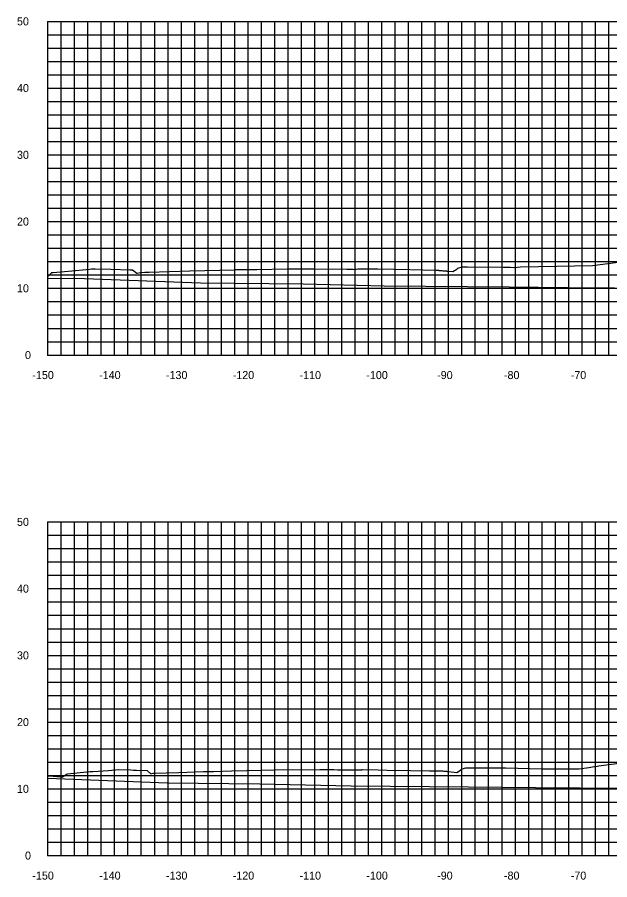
# Model space of a CAD drawing. Extents: x 1800880 to 1818864, y 245271 to 250560.
# Drawn here: x 1809933.9 to 1810022.6, y 249645.6 to 249774.8 of the extents above; entities that cross this region are included whole.
import ezdxf

# ---------------------------------------------------------------- set-up
doc = ezdxf.new("R2010")
doc.units = 0
for name, color, linetype in [('33', 7, 'Continuous'), ('CL-CNST', 7, 'Continuous'), ('DESIGN - DRAINAGE - Bridges', 7, 'Continuous'), ('Level 46', 7, 'Continuous'), ('Level 62', 7, 'Continuous')]:
    doc.layers.add(name, color=color, linetype=linetype)

msp = doc.modelspace()

# ---------------------------------------------------------------- linework, layer by layer
at = {"layer": 'CL-CNST'}
for points in [[(1809938.46, 249736.06), (1809938.52, 249736.06), (1809938.59, 249736.11), (1809939.08, 249736.57), (1809939.27, 249736.57), (1809941.51, 249736.78), (1809944.76, 249737.11), (1809945.01, 249737.13), (1809945.06, 249737.15), (1809945.3, 249737.15), (1809945.33, 249737.15), (1809945.57, 249737.15), (1809947.91, 249737.08), (1809950.76, 249736.99), (1809950.79, 249736.98), (1809951.05, 249736.98), (1809951.14, 249736.98), (1809951.77, 249736.5), (1809951.78, 249736.49), (1809951.8, 249736.5), (1809951.81, 249736.5), (1809951.81, 249736.5), (1809951.84, 249736.51), (1809952.3, 249736.61), (1809953, 249736.63), (1809953.63, 249736.65), (1809959.74, 249736.82), (1809966.45, 249737.01), (1809966.49, 249737.02), (1809969.77, 249737.06), (1809974.31, 249737.12), (1809977.51, 249737.16), (1809978.32, 249737.16), (1809978.45, 249737.16), (1809983.25, 249737.09), (1809983.36, 249737.08), (1809984.06, 249737.07), (1809984.07, 249737.07), (1809984.17, 249737.07), (1809984.48, 249737.06), (1809984.49, 249737.07), (1809984.49, 249737.07), (1809984.49, 249737.07), (1809984.49, 249737.07), (1809984.49, 249737.07), (1809984.49, 249737.07), (1809984.5, 249737.07), (1809984.5, 249737.07), (1809984.51, 249737.07), (1809984.51, 249737.07), (1809984.51, 249737.07), (1809984.51, 249737.07), (1809984.52, 249737.07), (1809984.52, 249737.07), (1809984.52, 249737.07), (1809984.53, 249737.07), (1809984.54, 249737.08), (1809984.55, 249737.08), (1809984.57, 249737.09), (1809984.58, 249737.09), (1809984.64, 249737.1), (1809984.87, 249737.15), (1809985.39, 249737.14), (1809987.86, 249737.13), (1809992.65, 249737.05), (1809996.6, 249736.94), (1809996.95, 249736.92), (1809997.01, 249736.91), (1809997.25, 249736.89), (1809997.44, 249736.88), (1809997.6, 249736.86), (1809997.72, 249736.85), (1809997.83, 249736.84), (1809997.92, 249736.84), (1809998, 249736.83), (1809998.07, 249736.82), (1809998.13, 249736.82), (1809998.18, 249736.81), (1809998.23, 249736.81), (1809998.27, 249736.81), (1809998.31, 249736.8), (1809998.35, 249736.8), (1809999.09, 249736.73), (1809999.69, 249737.11), (1809999.79, 249737.19), (1809999.85, 249737.23), (1810000.48, 249737.42), (1810001.3, 249737.42), (1810006.7, 249737.39), (1810006.99, 249737.38), (1810007.05, 249737.38), (1810007.21, 249737.38), (1810007.71, 249737.38), (1810008.31, 249737.36), (1810009.25, 249737.42), (1810020, 249737.62), (1810032.63, 249739.27)], [(1809938.46, 249661.17), (1809938.66, 249661.16), (1809940.41, 249661.04), (1809940.62, 249661.03), (1809940.65, 249661.03), (1809940.89, 249661.17), (1809941.38, 249661.48), (1809944.8, 249661.81), (1809945.19, 249661.84), (1809947.53, 249661.97), (1809949.08, 249662.12), (1809949.12, 249662.12), (1809950.88, 249662.05), (1809951.28, 249662.04), (1809951.72, 249662.02), (1809953.32, 249661.95), (1809953.37, 249661.91), (1809953.9, 249661.48), (1809954.23, 249661.57), (1809954.27, 249661.58), (1809958.1, 249661.69), (1809961.76, 249661.8), (1809963.29, 249661.84), (1809965.95, 249661.92), (1809968.24, 249661.99), (1809972.4, 249662.05), (1809979.17, 249662.14), (1809979.38, 249662.14), (1809980.48, 249662.12), (1809981.26, 249662.1), (1809981.85, 249662.09), (1809982.3, 249662.09), (1809982.66, 249662.08), (1809982.95, 249662.08), (1809983.2, 249662.07), (1809983.41, 249662.07), (1809985.12, 249662.05), (1809985.35, 249662.07), (1809985.38, 249662.08), (1809985.41, 249662.08), (1809985.45, 249662.09), (1809985.5, 249662.1), (1809985.56, 249662.11), (1809987.91, 249662.05), (1809989.29, 249662.02), (1809992.74, 249661.97), (1809995.6, 249661.91), (1809995.82, 249661.91), (1809997.56, 249661.9), (1809997.7, 249661.88), (1809997.83, 249661.87), (1809997.95, 249661.86), (1809998.06, 249661.85), (1809998.15, 249661.85), (1809998.23, 249661.84), (1809998.3, 249661.83), (1809998.37, 249661.83), (1809998.43, 249661.82), (1809999.71, 249661.69), (1810000.23, 249662.02), (1810000.41, 249662.16), (1810000.51, 249662.23), (1810001.04, 249662.39), (1810002.9, 249662.39), (1810007.05, 249662.37), (1810012.42, 249662.24), (1810017.34, 249662.23), (1810017.54, 249662.24), (1810017.58, 249662.24), (1810018.01, 249662.24), (1810019.44, 249662.43), (1810020.29, 249662.57), (1810020.72, 249662.64), (1810020.95, 249662.65), (1810027.39, 249663.54)]]:
    msp.add_lwpolyline(points, dxfattribs=at)
at = {"layer": 'DESIGN - DRAINAGE - Bridges'}
for p, q in [((1809938.4, 249774.22), (1809938.46, 249774.22)), ((1809938.46, 249724.22), (1809938.46, 249774.22)), ((1809938.4, 249764.22), (1809938.46, 249764.22)), ((1809938.4, 249754.22), (1809938.46, 249754.22)), ((1809938.4, 249744.22), (1809938.46, 249744.22)), ((1809938.4, 249734.22), (1809938.46, 249734.22)), ((1809938.4, 249724.22), (1809938.46, 249724.22)), ((1809938.46, 249724.22), (1810238.46, 249724.22)), ((1809938.46, 249724.16), (1809938.46, 249724.22)), ((1809948.46, 249724.16), (1809948.46, 249724.22)), ((1809958.46, 249724.16), (1809958.46, 249724.22)), ((1809968.46, 249724.16), (1809968.46, 249724.22)), ((1809978.46, 249724.16), (1809978.46, 249724.22)), ((1809988.46, 249724.16), (1809988.46, 249724.22)), ((1809998.46, 249724.16), (1809998.46, 249724.22)), ((1810008.46, 249724.16), (1810008.46, 249724.22)), ((1810018.46, 249724.16), (1810018.46, 249724.22)), ((1809938.4, 249699.22), (1809938.46, 249699.22)), ((1809938.46, 249649.22), (1809938.46, 249699.22)), ((1809938.4, 249689.22), (1809938.46, 249689.22)), ((1809938.4, 249679.22), (1809938.46, 249679.22)), ((1809938.4, 249669.22), (1809938.46, 249669.22)), ((1809938.4, 249659.22), (1809938.46, 249659.22)), ((1809938.4, 249649.22), (1809938.46, 249649.22)), ((1809938.46, 249649.22), (1810238.46, 249649.22)), ((1809938.46, 249649.16), (1809938.46, 249649.22)), ((1809948.46, 249649.16), (1809948.46, 249649.22)), ((1809958.46, 249649.16), (1809958.46, 249649.22)), ((1809968.46, 249649.16), (1809968.46, 249649.22)), ((1809978.46, 249649.16), (1809978.46, 249649.22)), ((1809988.46, 249649.16), (1809988.46, 249649.22)), ((1809998.46, 249649.16), (1809998.46, 249649.22)), ((1810008.46, 249649.16), (1810008.46, 249649.22)), ((1810018.46, 249649.16), (1810018.46, 249649.22))]:
    msp.add_line(p, q, dxfattribs=at)
at = {"layer": 'Level 46'}
for p, q in [((1809938.46, 249774.22), (1810238.46, 249774.22)), ((1809938.46, 249724.22), (1809938.46, 249774.22)), ((1809940.46, 249724.22), (1809940.46, 249774.22)), ((1809942.46, 249724.22), (1809942.46, 249774.22)), ((1809944.46, 249724.22), (1809944.46, 249774.22)), ((1809946.46, 249724.22), (1809946.46, 249774.22)), ((1809948.46, 249724.22), (1809948.46, 249774.22)), ((1809950.46, 249724.22), (1809950.46, 249774.22)), ((1809952.46, 249724.22), (1809952.46, 249774.22)), ((1809954.46, 249724.22), (1809954.46, 249774.22)), ((1809956.46, 249724.22), (1809956.46, 249774.22)), ((1809958.46, 249724.22), (1809958.46, 249774.22)), ((1809960.46, 249724.22), (1809960.46, 249774.22)), ((1809962.46, 249724.22), (1809962.46, 249774.22)), ((1809964.46, 249724.22), (1809964.46, 249774.22)), ((1809966.46, 249724.22), (1809966.46, 249774.22)), ((1809968.46, 249724.22), (1809968.46, 249774.22)), ((1809970.46, 249724.22), (1809970.46, 249774.22)), ((1809972.46, 249724.22), (1809972.46, 249774.22)), ((1809974.46, 249724.22), (1809974.46, 249774.22)), ((1809976.46, 249724.22), (1809976.46, 249774.22)), ((1809978.46, 249724.22), (1809978.46, 249774.22)), ((1809980.46, 249724.22), (1809980.46, 249774.22)), ((1809982.46, 249724.22), (1809982.46, 249774.22)), ((1809984.46, 249724.22), (1809984.46, 249774.22)), ((1809986.46, 249724.22), (1809986.46, 249774.22)), ((1809988.46, 249724.22), (1809988.46, 249774.22)), ((1809990.46, 249724.22), (1809990.46, 249774.22)), ((1809992.46, 249724.22), (1809992.46, 249774.22)), ((1809994.46, 249724.22), (1809994.46, 249774.22)), ((1809996.46, 249724.22), (1809996.46, 249774.22)), ((1809998.46, 249724.22), (1809998.46, 249774.22)), ((1810000.46, 249724.22), (1810000.46, 249774.22)), ((1810002.46, 249724.22), (1810002.46, 249774.22)), ((1810004.46, 249724.22), (1810004.46, 249774.22)), ((1810006.46, 249724.22), (1810006.46, 249774.22)), ((1810008.46, 249724.22), (1810008.46, 249774.22)), ((1810010.46, 249724.22), (1810010.46, 249774.22)), ((1810012.46, 249724.22), (1810012.46, 249774.22)), ((1810014.46, 249724.22), (1810014.46, 249774.22)), ((1810016.46, 249724.22), (1810016.46, 249774.22)), ((1810018.46, 249724.22), (1810018.46, 249774.22)), ((1810020.46, 249724.22), (1810020.46, 249774.22)), ((1810022.46, 249724.22), (1810022.46, 249774.22)), ((1809938.46, 249772.22), (1810238.46, 249772.22)), ((1809938.46, 249770.22), (1810238.46, 249770.22)), ((1809938.46, 249768.22), (1810238.46, 249768.22)), ((1809938.46, 249766.22), (1810238.46, 249766.22)), ((1809938.46, 249764.22), (1810238.46, 249764.22)), ((1809938.46, 249762.22), (1810238.46, 249762.22)), ((1809938.46, 249760.22), (1810238.46, 249760.22)), ((1809938.46, 249758.22), (1810238.46, 249758.22)), ((1809938.46, 249756.22), (1810238.46, 249756.22)), ((1809938.46, 249754.22), (1810238.46, 249754.22)), ((1809938.46, 249752.22), (1810238.46, 249752.22)), ((1809938.46, 249750.22), (1810238.46, 249750.22)), ((1809938.46, 249748.22), (1810238.46, 249748.22)), ((1809938.46, 249746.22), (1810238.46, 249746.22)), ((1809938.46, 249744.22), (1810238.46, 249744.22)), ((1809938.46, 249742.22), (1810238.46, 249742.22)), ((1809938.46, 249740.22), (1810238.46, 249740.22)), ((1809938.46, 249738.22), (1810238.46, 249738.22)), ((1809938.46, 249736.22), (1810238.46, 249736.22)), ((1809938.46, 249734.22), (1810238.46, 249734.22)), ((1809938.46, 249732.22), (1810238.46, 249732.22)), ((1809938.46, 249730.22), (1810238.46, 249730.22)), ((1809938.46, 249728.22), (1810238.46, 249728.22)), ((1809938.46, 249726.22), (1810238.46, 249726.22)), ((1809938.46, 249724.22), (1810238.46, 249724.22)), ((1809938.46, 249699.22), (1810238.46, 249699.22)), ((1809938.46, 249649.22), (1809938.46, 249699.22)), ((1809940.46, 249649.22), (1809940.46, 249699.22)), ((1809942.46, 249649.22), (1809942.46, 249699.22)), ((1809944.46, 249649.22), (1809944.46, 249699.22)), ((1809946.46, 249649.22), (1809946.46, 249699.22)), ((1809948.46, 249649.22), (1809948.46, 249699.22)), ((1809950.46, 249649.22), (1809950.46, 249699.22)), ((1809952.46, 249649.22), (1809952.46, 249699.22)), ((1809954.46, 249649.22), (1809954.46, 249699.22)), ((1809956.46, 249649.22), (1809956.46, 249699.22)), ((1809958.46, 249649.22), (1809958.46, 249699.22)), ((1809960.46, 249649.22), (1809960.46, 249699.22)), ((1809962.46, 249649.22), (1809962.46, 249699.22)), ((1809964.46, 249649.22), (1809964.46, 249699.22)), ((1809966.46, 249649.22), (1809966.46, 249699.22)), ((1809968.46, 249649.22), (1809968.46, 249699.22)), ((1809970.46, 249649.22), (1809970.46, 249699.22)), ((1809972.46, 249649.22), (1809972.46, 249699.22)), ((1809974.46, 249649.22), (1809974.46, 249699.22)), ((1809976.46, 249649.22), (1809976.46, 249699.22)), ((1809978.46, 249649.22), (1809978.46, 249699.22)), ((1809980.46, 249649.22), (1809980.46, 249699.22)), ((1809982.46, 249649.22), (1809982.46, 249699.22)), ((1809984.46, 249649.22), (1809984.46, 249699.22)), ((1809986.46, 249649.22), (1809986.46, 249699.22)), ((1809988.46, 249649.22), (1809988.46, 249699.22)), ((1809990.46, 249649.22), (1809990.46, 249699.22)), ((1809992.46, 249649.22), (1809992.46, 249699.22)), ((1809994.46, 249649.22), (1809994.46, 249699.22)), ((1809996.46, 249649.22), (1809996.46, 249699.22)), ((1809998.46, 249649.22), (1809998.46, 249699.22)), ((1810000.46, 249649.22), (1810000.46, 249699.22)), ((1810002.46, 249649.22), (1810002.46, 249699.22)), ((1810004.46, 249649.22), (1810004.46, 249699.22)), ((1810006.46, 249649.22), (1810006.46, 249699.22)), ((1810008.46, 249649.22), (1810008.46, 249699.22)), ((1810010.46, 249649.22), (1810010.46, 249699.22)), ((1810012.46, 249649.22), (1810012.46, 249699.22)), ((1810014.46, 249649.22), (1810014.46, 249699.22)), ((1810016.46, 249649.22), (1810016.46, 249699.22)), ((1810018.46, 249649.22), (1810018.46, 249699.22)), ((1810020.46, 249649.22), (1810020.46, 249699.22)), ((1810022.46, 249649.22), (1810022.46, 249699.22)), ((1809938.46, 249697.22), (1810238.46, 249697.22)), ((1809938.46, 249695.22), (1810238.46, 249695.22)), ((1809938.46, 249693.22), (1810238.46, 249693.22)), ((1809938.46, 249691.22), (1810238.46, 249691.22)), ((1809938.46, 249689.22), (1810238.46, 249689.22)), ((1809938.46, 249687.22), (1810238.46, 249687.22)), ((1809938.46, 249685.22), (1810238.46, 249685.22)), ((1809938.46, 249683.22), (1810238.46, 249683.22)), ((1809938.46, 249681.22), (1810238.46, 249681.22)), ((1809938.46, 249679.22), (1810238.46, 249679.22)), ((1809938.46, 249677.22), (1810238.46, 249677.22)), ((1809938.46, 249675.22), (1810238.46, 249675.22)), ((1809938.46, 249673.22), (1810238.46, 249673.22)), ((1809938.46, 249671.22), (1810238.46, 249671.22)), ((1809938.46, 249669.22), (1810238.46, 249669.22)), ((1809938.46, 249667.22), (1810238.46, 249667.22)), ((1809938.46, 249665.22), (1810238.46, 249665.22)), ((1809938.46, 249663.22), (1810238.46, 249663.22)), ((1809938.46, 249661.22), (1810238.46, 249661.22)), ((1809938.46, 249659.22), (1810238.46, 249659.22)), ((1809938.46, 249657.22), (1810238.46, 249657.22)), ((1809938.46, 249655.22), (1810238.46, 249655.22)), ((1809938.46, 249653.22), (1810238.46, 249653.22)), ((1809938.46, 249651.22), (1810238.46, 249651.22)), ((1809938.46, 249649.22), (1810238.46, 249649.22))]:
    msp.add_line(p, q, dxfattribs=at)
at = {"layer": 'Level 62'}
for points in [[(1809938.46, 249735.76), (1809943.97, 249735.69), (1809961.34, 249735.03), (1809976.67, 249734.87), (1809988.81, 249734.6), (1810007.51, 249734.45), (1810016.28, 249734.34), (1810037.32, 249734.21), (1810043.75, 249734.15), (1810066.52, 249734.04), (1810071.22, 249734), (1810095.32, 249733.93), (1810098.68, 249733.89), (1810123.84, 249733.86), (1810126.15, 249733.84), (1810152.16, 249733.84)], [(1809938.46, 249660.81), (1809956.35, 249660.13), (1809970.19, 249659.99), (1809983.9, 249659.68), (1810001.42, 249659.54), (1810011.46, 249659.42), (1810031.54, 249659.29), (1810039.01, 249659.22), (1810060.98, 249659.11), (1810066.56, 249659.07), (1810089.98, 249658.99), (1810094.12, 249658.96), (1810118.68, 249658.92), (1810121.67, 249658.9), (1810147.17, 249658.9)]]:
    msp.add_lwpolyline(points, dxfattribs=at)

# ---------------------------------------------------------------- texts
for s, p in [('-150', (1809936.15, 249720.62)), ('-140', (1809946.15, 249720.62)), ('-130', (1809956.15, 249720.62)), ('-120', (1809966.15, 249720.62)), ('-110', (1809976.15, 249720.62)), ('-100', (1809986.15, 249720.62)), ('-90', (1809996.75, 249720.62)), ('-80', (1810006.75, 249720.62)), ('-70', (1810016.75, 249720.62)), ('-150', (1809936.15, 249645.62)), ('-140', (1809946.15, 249645.62)), ('-130', (1809956.15, 249645.62)), ('-120', (1809966.15, 249645.62)), ('-110', (1809976.15, 249645.62)), ('-100', (1809986.15, 249645.62)), ('-90', (1809996.75, 249645.62)), ('-80', (1810006.75, 249645.62)), ('-70', (1810016.75, 249645.62))]:
    msp.add_text(s, height=1.2).set_placement(p)
at = {"layer": '33'}
for s, p in [('50', (1809933.85, 249773.62)), ('40', (1809933.85, 249763.62)), ('30', (1809933.85, 249753.62)), ('20', (1809933.85, 249743.62)), ('10', (1809933.85, 249733.62)), ('0', (1809935.05, 249723.62)), ('50', (1809933.85, 249698.62)), ('40', (1809933.85, 249688.62)), ('30', (1809933.85, 249678.62)), ('20', (1809933.85, 249668.62)), ('10', (1809933.85, 249658.62)), ('0', (1809935.05, 249648.62))]:
    msp.add_text(s, height=1.2, dxfattribs=at).set_placement(p)
at = {"layer": 'DESIGN - DRAINAGE - Bridges'}
for p in [(1809938.46, 249724.22), (1809938.46, 249649.22)]:
    msp.add_text('-', height=0.0001, dxfattribs=at).set_placement(p)

doc.saveas('drawing.dxf')
